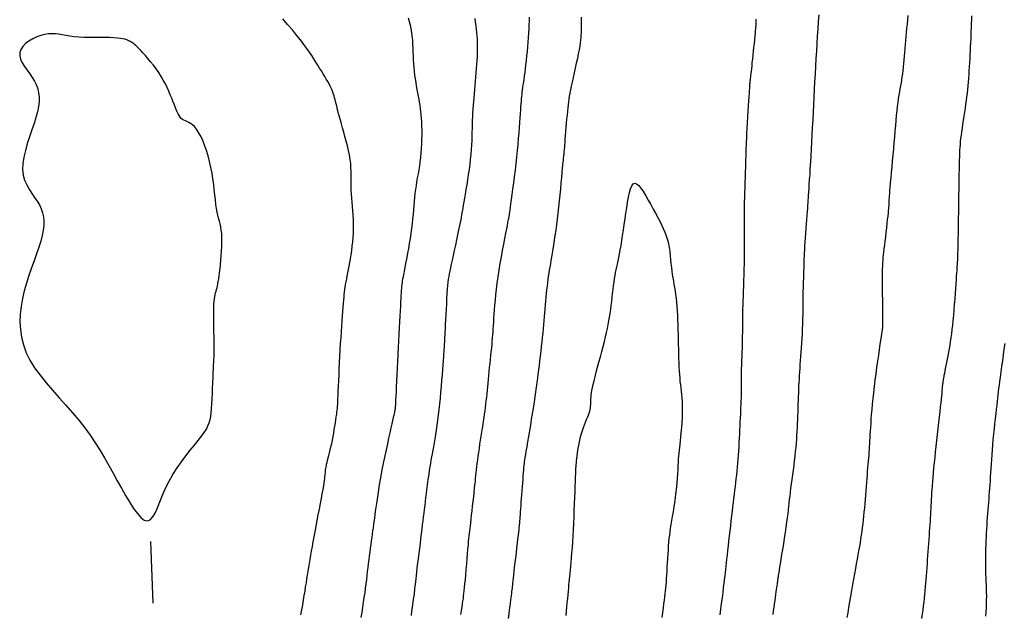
# Model space of a CAD drawing. Header units: millimetres. Extents: x 32690613 to 32693367, y 5343692 to 5344708.
# Tile 565 of 656: x 32692755 to 32692770, y 5344324 to 5344334. Entities that reach past the tile are written whole.
import ezdxf

# ---------------------------------------------------------------- set-up
doc = ezdxf.new("R2010")
doc.units = ezdxf.units.MM
doc.header["$LTSCALE"] = 20
for name, color, linetype in [('02-DGM_HL_492.00', 82, 'Continuous'), ('02-DGM_HL_492.50', 92, 'Continuous'), ('02-DGM_HL_493.00', 102, 'Continuous'), ('02-DGM_HL_493.50', 112, 'Continuous'), ('02-DGM_HL_494.00', 122, 'Continuous'), ('02-DGM_HL_494.50', 132, 'Continuous'), ('02-DGM_HL_495.00', 142, 'Continuous')]:
    doc.layers.add(name, color=color, linetype=linetype)

msp = doc.modelspace()

# ---------------------------------------------------------------- linework, layer by layer
at = {"layer": '02-DGM_HL_492.00', "elevation": 492, "flags": 128}
msp.add_lwpolyline([(32692757.013, 5344332.198), (32692756.994, 5344332.246), (32692756.974, 5344332.298), (32692756.952, 5344332.352), (32692756.928, 5344332.409), (32692756.901, 5344332.467), (32692756.872, 5344332.527), (32692756.839, 5344332.588), (32692756.803, 5344332.649), (32692756.764, 5344332.71), (32692756.722, 5344332.77), (32692756.678, 5344332.828), (32692756.634, 5344332.884), (32692756.591, 5344332.936), (32692756.549, 5344332.984), (32692756.51, 5344333.028), (32692756.475, 5344333.066), (32692756.445, 5344333.098), (32692756.419, 5344333.124), (32692756.396, 5344333.145), (32692756.376, 5344333.163), (32692756.358, 5344333.177), (32692756.342, 5344333.189), (32692756.325, 5344333.199), (32692756.309, 5344333.209), (32692756.291, 5344333.219), (32692756.271, 5344333.229), (32692756.247, 5344333.238), (32692756.22, 5344333.247), (32692756.186, 5344333.255), (32692756.146, 5344333.262), (32692756.097, 5344333.267), (32692756.039, 5344333.271), (32692755.972, 5344333.274), (32692755.896, 5344333.275), (32692755.815, 5344333.275), (32692755.73, 5344333.276), (32692755.644, 5344333.277), (32692755.558, 5344333.279), (32692755.476, 5344333.283), (32692755.399, 5344333.289), (32692755.33, 5344333.298), (32692755.266, 5344333.308), (32692755.207, 5344333.319), (32692755.151, 5344333.328), (32692755.096, 5344333.335), (32692755.042, 5344333.338), (32692754.985, 5344333.335), (32692754.925, 5344333.326), (32692754.861, 5344333.309), (32692754.795, 5344333.285), (32692754.73, 5344333.255), (32692754.669, 5344333.219), (32692754.614, 5344333.178), (32692754.569, 5344333.132), (32692754.537, 5344333.084), (32692754.52, 5344333.032), (32692754.52, 5344332.979), (32692754.535, 5344332.924), (32692754.562, 5344332.867), (32692754.598, 5344332.809), (32692754.639, 5344332.75), (32692754.682, 5344332.691), (32692754.723, 5344332.63), (32692754.76, 5344332.569), (32692754.79, 5344332.508), (32692754.812, 5344332.445), (32692754.826, 5344332.38), (32692754.833, 5344332.311), (32692754.832, 5344332.239), (32692754.823, 5344332.161), (32692754.807, 5344332.077), (32692754.783, 5344331.986), (32692754.752, 5344331.888), (32692754.717, 5344331.783), (32692754.679, 5344331.674), (32692754.643, 5344331.564), (32692754.611, 5344331.453), (32692754.585, 5344331.345), (32692754.569, 5344331.241), (32692754.566, 5344331.144), (32692754.577, 5344331.054), (32692754.6, 5344330.972), (32692754.633, 5344330.896), (32692754.672, 5344330.825), (32692754.715, 5344330.758), (32692754.759, 5344330.694), (32692754.801, 5344330.632), (32692754.838, 5344330.571), (32692754.868, 5344330.509), (32692754.89, 5344330.446), (32692754.904, 5344330.381), (32692754.911, 5344330.313), (32692754.91, 5344330.24), (32692754.901, 5344330.163), (32692754.885, 5344330.079), (32692754.861, 5344329.988), (32692754.83, 5344329.889), (32692754.793, 5344329.783), (32692754.753, 5344329.671), (32692754.711, 5344329.554), (32692754.669, 5344329.434), (32692754.63, 5344329.31), (32692754.594, 5344329.185), (32692754.564, 5344329.059), (32692754.542, 5344328.933), (32692754.528, 5344328.807), (32692754.524, 5344328.682), (32692754.531, 5344328.557), (32692754.55, 5344328.433), (32692754.581, 5344328.309), (32692754.626, 5344328.185), (32692754.686, 5344328.063), (32692754.761, 5344327.941), (32692754.848, 5344327.819), (32692754.945, 5344327.698), (32692755.049, 5344327.577), (32692755.157, 5344327.456), (32692755.266, 5344327.335), (32692755.373, 5344327.214), (32692755.475, 5344327.093), (32692755.569, 5344326.971), (32692755.657, 5344326.85), (32692755.74, 5344326.728), (32692755.817, 5344326.606), (32692755.89, 5344326.484), (32692755.961, 5344326.361), (32692756.029, 5344326.239), (32692756.096, 5344326.116), (32692756.164, 5344325.994), (32692756.23, 5344325.877), (32692756.296, 5344325.766), (32692756.359, 5344325.668), (32692756.42, 5344325.585), (32692756.477, 5344325.521), (32692756.531, 5344325.481), (32692756.581, 5344325.468), (32692756.625, 5344325.485), (32692756.666, 5344325.528), (32692756.705, 5344325.594), (32692756.744, 5344325.678), (32692756.785, 5344325.775), (32692756.828, 5344325.882), (32692756.876, 5344325.994), (32692756.931, 5344326.107), (32692756.993, 5344326.217), (32692757.06, 5344326.323), (32692757.131, 5344326.424), (32692757.203, 5344326.519), (32692757.274, 5344326.609), (32692757.341, 5344326.692), (32692757.402, 5344326.768), (32692757.456, 5344326.837), (32692757.499, 5344326.897), (32692757.534, 5344326.952), (32692757.56, 5344327.003), (32692757.58, 5344327.053), (32692757.594, 5344327.103), (32692757.605, 5344327.156), (32692757.612, 5344327.215), (32692757.617, 5344327.281), (32692757.622, 5344327.356), (32692757.627, 5344327.438), (32692757.631, 5344327.524), (32692757.634, 5344327.612), (32692757.638, 5344327.7), (32692757.641, 5344327.783), (32692757.644, 5344327.86), (32692757.647, 5344327.928), (32692757.65, 5344327.986), (32692757.653, 5344328.034), (32692757.656, 5344328.076), (32692757.658, 5344328.116), (32692757.66, 5344328.155), (32692757.661, 5344328.196), (32692757.662, 5344328.244), (32692757.661, 5344328.299), (32692757.661, 5344328.365), (32692757.659, 5344328.44), (32692757.657, 5344328.52), (32692757.655, 5344328.603), (32692757.654, 5344328.686), (32692757.653, 5344328.767), (32692757.653, 5344328.842), (32692757.654, 5344328.91), (32692757.656, 5344328.968), (32692757.66, 5344329.016), (32692757.665, 5344329.057), (32692757.671, 5344329.091), (32692757.677, 5344329.122), (32692757.684, 5344329.15), (32692757.691, 5344329.176), (32692757.699, 5344329.203), (32692757.706, 5344329.232), (32692757.713, 5344329.264), (32692757.72, 5344329.298), (32692757.726, 5344329.337), (32692757.733, 5344329.38), (32692757.74, 5344329.428), (32692757.747, 5344329.481), (32692757.754, 5344329.541), (32692757.761, 5344329.607), (32692757.768, 5344329.678), (32692757.774, 5344329.752), (32692757.779, 5344329.827), (32692757.783, 5344329.902), (32692757.785, 5344329.975), (32692757.784, 5344330.044), (32692757.781, 5344330.108), (32692757.775, 5344330.165), (32692757.767, 5344330.216), (32692757.756, 5344330.264), (32692757.745, 5344330.31), (32692757.732, 5344330.356), (32692757.72, 5344330.404), (32692757.708, 5344330.457), (32692757.697, 5344330.515), (32692757.687, 5344330.581), (32692757.679, 5344330.654), (32692757.67, 5344330.733), (32692757.662, 5344330.816), (32692757.652, 5344330.904), (32692757.64, 5344330.994), (32692757.626, 5344331.086), (32692757.608, 5344331.179), (32692757.587, 5344331.272), (32692757.563, 5344331.363), (32692757.535, 5344331.451), (32692757.506, 5344331.535), (32692757.475, 5344331.613), (32692757.442, 5344331.683), (32692757.409, 5344331.744), (32692757.376, 5344331.796), (32692757.343, 5344331.836), (32692757.311, 5344331.866), (32692757.28, 5344331.889), (32692757.25, 5344331.905), (32692757.221, 5344331.918), (32692757.195, 5344331.929), (32692757.17, 5344331.94), (32692757.147, 5344331.953), (32692757.127, 5344331.97), (32692757.109, 5344331.991), (32692757.092, 5344332.016), (32692757.076, 5344332.044), (32692757.061, 5344332.077), (32692757.045, 5344332.114), (32692757.029, 5344332.154)], close=True, dxfattribs=at)
msp.add_lwpolyline([(32692756.674, 5344324.137), (32692756.635, 5344325.137)], dxfattribs=at)
at = {"layer": '02-DGM_HL_492.50', "elevation": 492.5, "flags": 128}
for points in [[(32692759.059, 5344323.951), (32692759.074, 5344324.032), (32692759.089, 5344324.112), (32692759.102, 5344324.189), (32692759.115, 5344324.263), (32692759.127, 5344324.333), (32692759.137, 5344324.4), (32692759.148, 5344324.465), (32692759.158, 5344324.529), (32692759.168, 5344324.591), (32692759.177, 5344324.654), (32692759.187, 5344324.716), (32692759.198, 5344324.78), (32692759.208, 5344324.845), (32692759.22, 5344324.912), (32692759.232, 5344324.981), (32692759.245, 5344325.053), (32692759.258, 5344325.129), (32692759.273, 5344325.209), (32692759.289, 5344325.293), (32692759.305, 5344325.381), (32692759.323, 5344325.473), (32692759.341, 5344325.566), (32692759.358, 5344325.657), (32692759.375, 5344325.746), (32692759.391, 5344325.83), (32692759.405, 5344325.907), (32692759.418, 5344325.975), (32692759.428, 5344326.033), (32692759.436, 5344326.081), (32692759.442, 5344326.121), (32692759.446, 5344326.154), (32692759.449, 5344326.181), (32692759.452, 5344326.204), (32692759.454, 5344326.224), (32692759.455, 5344326.242), (32692759.457, 5344326.259), (32692759.458, 5344326.276), (32692759.46, 5344326.294), (32692759.463, 5344326.314), (32692759.467, 5344326.334), (32692759.471, 5344326.358), (32692759.476, 5344326.384), (32692759.483, 5344326.413), (32692759.491, 5344326.447), (32692759.501, 5344326.484), (32692759.511, 5344326.525), (32692759.522, 5344326.569), (32692759.534, 5344326.616), (32692759.546, 5344326.666), (32692759.557, 5344326.718), (32692759.569, 5344326.773), (32692759.58, 5344326.829), (32692759.591, 5344326.886), (32692759.6, 5344326.943), (32692759.61, 5344326.998), (32692759.618, 5344327.052), (32692759.626, 5344327.102), (32692759.632, 5344327.149), (32692759.638, 5344327.19), (32692759.643, 5344327.225), (32692759.646, 5344327.257), (32692759.65, 5344327.287), (32692759.652, 5344327.317), (32692759.654, 5344327.351), (32692759.657, 5344327.39), (32692759.659, 5344327.437), (32692759.661, 5344327.494), (32692759.664, 5344327.563), (32692759.668, 5344327.642), (32692759.671, 5344327.729), (32692759.676, 5344327.824), (32692759.68, 5344327.923), (32692759.685, 5344328.025), (32692759.69, 5344328.129), (32692759.696, 5344328.232), (32692759.702, 5344328.333), (32692759.708, 5344328.431), (32692759.714, 5344328.525), (32692759.721, 5344328.615), (32692759.727, 5344328.7), (32692759.733, 5344328.779), (32692759.739, 5344328.852), (32692759.744, 5344328.919), (32692759.748, 5344328.978), (32692759.753, 5344329.031), (32692759.757, 5344329.079), (32692759.761, 5344329.123), (32692759.766, 5344329.165), (32692759.771, 5344329.205), (32692759.776, 5344329.245), (32692759.783, 5344329.286), (32692759.791, 5344329.33), (32692759.8, 5344329.375), (32692759.809, 5344329.423), (32692759.819, 5344329.474), (32692759.83, 5344329.527), (32692759.841, 5344329.583), (32692759.851, 5344329.642), (32692759.862, 5344329.703), (32692759.872, 5344329.767), (32692759.882, 5344329.834), (32692759.89, 5344329.903), (32692759.898, 5344329.974), (32692759.904, 5344330.045), (32692759.908, 5344330.118), (32692759.911, 5344330.191), (32692759.911, 5344330.263), (32692759.909, 5344330.335), (32692759.905, 5344330.407), (32692759.9, 5344330.477), (32692759.894, 5344330.547), (32692759.888, 5344330.615), (32692759.882, 5344330.682), (32692759.877, 5344330.747), (32692759.873, 5344330.81), (32692759.872, 5344330.872), (32692759.872, 5344330.932), (32692759.872, 5344330.992), (32692759.872, 5344331.052), (32692759.871, 5344331.113), (32692759.869, 5344331.175), (32692759.864, 5344331.24), (32692759.856, 5344331.308), (32692759.844, 5344331.379), (32692759.829, 5344331.452), (32692759.812, 5344331.527), (32692759.793, 5344331.602), (32692759.772, 5344331.677), (32692759.752, 5344331.749), (32692759.732, 5344331.817), (32692759.714, 5344331.882), (32692759.697, 5344331.941), (32692759.683, 5344331.995), (32692759.669, 5344332.045), (32692759.658, 5344332.09), (32692759.647, 5344332.132), (32692759.638, 5344332.171), (32692759.629, 5344332.207), (32692759.621, 5344332.24), (32692759.613, 5344332.272), (32692759.604, 5344332.303), (32692759.596, 5344332.333), (32692759.586, 5344332.363), (32692759.576, 5344332.394), (32692759.564, 5344332.425), (32692759.55, 5344332.457), (32692759.534, 5344332.491), (32692759.515, 5344332.527), (32692759.494, 5344332.565), (32692759.47, 5344332.606), (32692759.445, 5344332.648), (32692759.419, 5344332.691), (32692759.391, 5344332.736), (32692759.362, 5344332.783), (32692759.332, 5344332.83), (32692759.301, 5344332.879), (32692759.269, 5344332.93), (32692759.235, 5344332.983), (32692759.197, 5344333.04), (32692759.155, 5344333.1), (32692759.107, 5344333.166), (32692759.053, 5344333.237), (32692758.991, 5344333.314), (32692758.922, 5344333.398), (32692758.846, 5344333.487), (32692758.767, 5344333.577)], [(32692770.424, 5344328.332), (32692770.411, 5344328.244), (32692770.399, 5344328.15), (32692770.386, 5344328.055), (32692770.373, 5344327.962), (32692770.361, 5344327.873), (32692770.35, 5344327.792), (32692770.341, 5344327.721), (32692770.333, 5344327.659), (32692770.326, 5344327.604), (32692770.32, 5344327.552), (32692770.314, 5344327.502), (32692770.309, 5344327.451), (32692770.303, 5344327.398), (32692770.296, 5344327.338), (32692770.288, 5344327.272), (32692770.28, 5344327.199), (32692770.271, 5344327.12), (32692770.262, 5344327.038), (32692770.253, 5344326.953), (32692770.244, 5344326.867), (32692770.235, 5344326.781), (32692770.227, 5344326.697), (32692770.221, 5344326.615), (32692770.214, 5344326.535), (32692770.209, 5344326.458), (32692770.204, 5344326.384), (32692770.2, 5344326.312), (32692770.196, 5344326.243), (32692770.192, 5344326.177), (32692770.188, 5344326.113), (32692770.183, 5344326.051), (32692770.179, 5344325.992), (32692770.175, 5344325.933), (32692770.17, 5344325.876), (32692770.166, 5344325.82), (32692770.161, 5344325.763), (32692770.157, 5344325.705), (32692770.152, 5344325.646), (32692770.147, 5344325.586), (32692770.143, 5344325.524), (32692770.138, 5344325.461), (32692770.134, 5344325.397), (32692770.13, 5344325.333), (32692770.126, 5344325.269), (32692770.123, 5344325.206), (32692770.12, 5344325.143), (32692770.117, 5344325.08), (32692770.115, 5344325.019), (32692770.113, 5344324.959), (32692770.112, 5344324.899), (32692770.112, 5344324.839), (32692770.112, 5344324.781), (32692770.112, 5344324.722), (32692770.114, 5344324.664), (32692770.116, 5344324.606), (32692770.118, 5344324.548), (32692770.121, 5344324.49), (32692770.123, 5344324.431), (32692770.125, 5344324.372), (32692770.127, 5344324.312), (32692770.128, 5344324.251), (32692770.127, 5344324.189), (32692770.125, 5344324.126), (32692770.123, 5344324.061), (32692770.119, 5344323.995), (32692770.114, 5344323.927)]]:
    msp.add_lwpolyline(points, dxfattribs=at)
at = {"layer": '02-DGM_HL_493.00', "elevation": 493, "flags": 128}
for points in [[(32692760.792, 5344333.592), (32692760.809, 5344333.534), (32692760.824, 5344333.475), (32692760.836, 5344333.416), (32692760.846, 5344333.356), (32692760.854, 5344333.296), (32692760.86, 5344333.234), (32692760.864, 5344333.171), (32692760.867, 5344333.108), (32692760.87, 5344333.044), (32692760.872, 5344332.981), (32692760.875, 5344332.917), (32692760.879, 5344332.853), (32692760.883, 5344332.791), (32692760.889, 5344332.729), (32692760.896, 5344332.668), (32692760.905, 5344332.608), (32692760.914, 5344332.55), (32692760.923, 5344332.493), (32692760.933, 5344332.437), (32692760.943, 5344332.383), (32692760.953, 5344332.331), (32692760.962, 5344332.28), (32692760.971, 5344332.231), (32692760.979, 5344332.182), (32692760.987, 5344332.132), (32692760.993, 5344332.081), (32692760.999, 5344332.027), (32692761.004, 5344331.971), (32692761.007, 5344331.91), (32692761.01, 5344331.846), (32692761.011, 5344331.778), (32692761.011, 5344331.706), (32692761.01, 5344331.633), (32692761.008, 5344331.559), (32692761.004, 5344331.485), (32692760.998, 5344331.411), (32692760.991, 5344331.34), (32692760.983, 5344331.27), (32692760.973, 5344331.203), (32692760.962, 5344331.137), (32692760.951, 5344331.073), (32692760.94, 5344331.01), (32692760.929, 5344330.947), (32692760.919, 5344330.885), (32692760.91, 5344330.822), (32692760.902, 5344330.759), (32692760.896, 5344330.695), (32692760.89, 5344330.629), (32692760.884, 5344330.562), (32692760.878, 5344330.494), (32692760.872, 5344330.422), (32692760.864, 5344330.349), (32692760.856, 5344330.272), (32692760.846, 5344330.193), (32692760.834, 5344330.112), (32692760.822, 5344330.03), (32692760.809, 5344329.948), (32692760.795, 5344329.869), (32692760.782, 5344329.792), (32692760.769, 5344329.721), (32692760.756, 5344329.654), (32692760.745, 5344329.595), (32692760.735, 5344329.541), (32692760.726, 5344329.493), (32692760.717, 5344329.45), (32692760.71, 5344329.411), (32692760.703, 5344329.376), (32692760.698, 5344329.343), (32692760.693, 5344329.313), (32692760.689, 5344329.284), (32692760.686, 5344329.255), (32692760.683, 5344329.224), (32692760.68, 5344329.191), (32692760.678, 5344329.153), (32692760.675, 5344329.11), (32692760.673, 5344329.061), (32692760.67, 5344329.003), (32692760.666, 5344328.935), (32692760.663, 5344328.859), (32692760.658, 5344328.775), (32692760.654, 5344328.684), (32692760.649, 5344328.587), (32692760.644, 5344328.485), (32692760.638, 5344328.378), (32692760.633, 5344328.269), (32692760.627, 5344328.156), (32692760.622, 5344328.044), (32692760.616, 5344327.933), (32692760.611, 5344327.826), (32692760.606, 5344327.726), (32692760.601, 5344327.633), (32692760.597, 5344327.551), (32692760.593, 5344327.481), (32692760.59, 5344327.426), (32692760.588, 5344327.383), (32692760.586, 5344327.351), (32692760.585, 5344327.329), (32692760.584, 5344327.313), (32692760.584, 5344327.304), (32692760.583, 5344327.298), (32692760.583, 5344327.294), (32692760.582, 5344327.29), (32692760.582, 5344327.287), (32692760.581, 5344327.283), (32692760.581, 5344327.279), (32692760.58, 5344327.274), (32692760.579, 5344327.269), (32692760.578, 5344327.262), (32692760.577, 5344327.255), (32692760.575, 5344327.246), (32692760.573, 5344327.235), (32692760.569, 5344327.22), (32692760.565, 5344327.199), (32692760.559, 5344327.172), (32692760.551, 5344327.137), (32692760.541, 5344327.092), (32692760.528, 5344327.036), (32692760.513, 5344326.969), (32692760.496, 5344326.891), (32692760.476, 5344326.805), (32692760.456, 5344326.713), (32692760.435, 5344326.617), (32692760.414, 5344326.518), (32692760.393, 5344326.419), (32692760.374, 5344326.322), (32692760.356, 5344326.228), (32692760.34, 5344326.138), (32692760.325, 5344326.052), (32692760.312, 5344325.97), (32692760.3, 5344325.892), (32692760.289, 5344325.818), (32692760.279, 5344325.749), (32692760.269, 5344325.684), (32692760.261, 5344325.623), (32692760.253, 5344325.566), (32692760.246, 5344325.512), (32692760.239, 5344325.459), (32692760.232, 5344325.408), (32692760.225, 5344325.357), (32692760.219, 5344325.306), (32692760.212, 5344325.254), (32692760.204, 5344325.199), (32692760.196, 5344325.143), (32692760.188, 5344325.085), (32692760.18, 5344325.025), (32692760.172, 5344324.965), (32692760.164, 5344324.903), (32692760.156, 5344324.841), (32692760.148, 5344324.778), (32692760.14, 5344324.715), (32692760.132, 5344324.651), (32692760.125, 5344324.587), (32692760.117, 5344324.521), (32692760.108, 5344324.452), (32692760.099, 5344324.382), (32692760.09, 5344324.309), (32692760.079, 5344324.232), (32692760.067, 5344324.153), (32692760.055, 5344324.071), (32692760.042, 5344323.988), (32692760.029, 5344323.906)], [(32692769.088, 5344323.891), (32692769.097, 5344323.96), (32692769.106, 5344324.028), (32692769.115, 5344324.093), (32692769.123, 5344324.157), (32692769.13, 5344324.219), (32692769.136, 5344324.28), (32692769.142, 5344324.34), (32692769.147, 5344324.4), (32692769.152, 5344324.46), (32692769.157, 5344324.52), (32692769.162, 5344324.582), (32692769.166, 5344324.644), (32692769.171, 5344324.709), (32692769.175, 5344324.774), (32692769.18, 5344324.841), (32692769.185, 5344324.907), (32692769.19, 5344324.974), (32692769.194, 5344325.04), (32692769.199, 5344325.105), (32692769.204, 5344325.169), (32692769.208, 5344325.231), (32692769.212, 5344325.291), (32692769.216, 5344325.349), (32692769.22, 5344325.405), (32692769.224, 5344325.46), (32692769.227, 5344325.514), (32692769.231, 5344325.566), (32692769.234, 5344325.616), (32692769.236, 5344325.666), (32692769.239, 5344325.715), (32692769.241, 5344325.764), (32692769.244, 5344325.815), (32692769.246, 5344325.866), (32692769.25, 5344325.92), (32692769.253, 5344325.977), (32692769.258, 5344326.038), (32692769.263, 5344326.103), (32692769.269, 5344326.172), (32692769.275, 5344326.245), (32692769.282, 5344326.323), (32692769.29, 5344326.404), (32692769.299, 5344326.489), (32692769.308, 5344326.578), (32692769.318, 5344326.67), (32692769.329, 5344326.766), (32692769.34, 5344326.863), (32692769.351, 5344326.96), (32692769.361, 5344327.055), (32692769.372, 5344327.146), (32692769.381, 5344327.231), (32692769.39, 5344327.309), (32692769.397, 5344327.377), (32692769.403, 5344327.434), (32692769.408, 5344327.482), (32692769.412, 5344327.52), (32692769.415, 5344327.552), (32692769.417, 5344327.578), (32692769.418, 5344327.599), (32692769.419, 5344327.617), (32692769.421, 5344327.633), (32692769.422, 5344327.649), (32692769.423, 5344327.664), (32692769.425, 5344327.681), (32692769.428, 5344327.7), (32692769.431, 5344327.72), (32692769.435, 5344327.744), (32692769.439, 5344327.772), (32692769.445, 5344327.804), (32692769.453, 5344327.841), (32692769.461, 5344327.882), (32692769.47, 5344327.927), (32692769.48, 5344327.976), (32692769.49, 5344328.027), (32692769.501, 5344328.08), (32692769.511, 5344328.135), (32692769.522, 5344328.191), (32692769.532, 5344328.247), (32692769.542, 5344328.304), (32692769.551, 5344328.363), (32692769.56, 5344328.425), (32692769.569, 5344328.489), (32692769.577, 5344328.557), (32692769.585, 5344328.629), (32692769.593, 5344328.707), (32692769.601, 5344328.79), (32692769.608, 5344328.877), (32692769.615, 5344328.965), (32692769.622, 5344329.053), (32692769.628, 5344329.14), (32692769.634, 5344329.221), (32692769.639, 5344329.297), (32692769.644, 5344329.365), (32692769.648, 5344329.422), (32692769.651, 5344329.471), (32692769.654, 5344329.513), (32692769.657, 5344329.548), (32692769.659, 5344329.579), (32692769.661, 5344329.606), (32692769.663, 5344329.631), (32692769.664, 5344329.655), (32692769.665, 5344329.68), (32692769.667, 5344329.706), (32692769.668, 5344329.735), (32692769.669, 5344329.768), (32692769.67, 5344329.805), (32692769.671, 5344329.848), (32692769.672, 5344329.899), (32692769.673, 5344329.957), (32692769.674, 5344330.024), (32692769.676, 5344330.099), (32692769.677, 5344330.18), (32692769.678, 5344330.266), (32692769.68, 5344330.356), (32692769.681, 5344330.449), (32692769.683, 5344330.543), (32692769.684, 5344330.637), (32692769.686, 5344330.729), (32692769.687, 5344330.82), (32692769.688, 5344330.909), (32692769.69, 5344330.994), (32692769.691, 5344331.075), (32692769.693, 5344331.152), (32692769.695, 5344331.223), (32692769.696, 5344331.289), (32692769.698, 5344331.349), (32692769.7, 5344331.403), (32692769.702, 5344331.454), (32692769.705, 5344331.502), (32692769.709, 5344331.549), (32692769.713, 5344331.597), (32692769.718, 5344331.646), (32692769.725, 5344331.698), (32692769.732, 5344331.753), (32692769.741, 5344331.813), (32692769.75, 5344331.875), (32692769.759, 5344331.938), (32692769.769, 5344332.003), (32692769.779, 5344332.069), (32692769.789, 5344332.134), (32692769.798, 5344332.198), (32692769.806, 5344332.26), (32692769.814, 5344332.32), (32692769.821, 5344332.379), (32692769.827, 5344332.438), (32692769.833, 5344332.497), (32692769.839, 5344332.556), (32692769.844, 5344332.616), (32692769.849, 5344332.677), (32692769.853, 5344332.739), (32692769.857, 5344332.803), (32692769.861, 5344332.868), (32692769.865, 5344332.934), (32692769.868, 5344332.999), (32692769.871, 5344333.065), (32692769.874, 5344333.129), (32692769.877, 5344333.192), (32692769.88, 5344333.254), (32692769.882, 5344333.315), (32692769.884, 5344333.376), (32692769.887, 5344333.436), (32692769.889, 5344333.498), (32692769.891, 5344333.56), (32692769.893, 5344333.624)]]:
    msp.add_lwpolyline(points, dxfattribs=at)
at = {"layer": '02-DGM_HL_493.50', "elevation": 493.5, "flags": 128}
for points in [[(32692760.845, 5344323.94), (32692760.854, 5344324.008), (32692760.862, 5344324.066), (32692760.869, 5344324.116), (32692760.875, 5344324.158), (32692760.88, 5344324.196), (32692760.885, 5344324.228), (32692760.889, 5344324.258), (32692760.892, 5344324.286), (32692760.896, 5344324.314), (32692760.899, 5344324.343), (32692760.902, 5344324.374), (32692760.906, 5344324.407), (32692760.91, 5344324.444), (32692760.914, 5344324.485), (32692760.919, 5344324.532), (32692760.925, 5344324.584), (32692760.932, 5344324.643), (32692760.94, 5344324.71), (32692760.949, 5344324.782), (32692760.959, 5344324.859), (32692760.969, 5344324.939), (32692760.979, 5344325.021), (32692760.989, 5344325.103), (32692760.999, 5344325.183), (32692761.009, 5344325.26), (32692761.018, 5344325.333), (32692761.026, 5344325.402), (32692761.034, 5344325.468), (32692761.042, 5344325.532), (32692761.049, 5344325.595), (32692761.057, 5344325.656), (32692761.064, 5344325.718), (32692761.071, 5344325.78), (32692761.079, 5344325.843), (32692761.087, 5344325.908), (32692761.095, 5344325.973), (32692761.104, 5344326.037), (32692761.112, 5344326.101), (32692761.121, 5344326.164), (32692761.13, 5344326.225), (32692761.139, 5344326.283), (32692761.148, 5344326.339), (32692761.157, 5344326.394), (32692761.166, 5344326.447), (32692761.176, 5344326.5), (32692761.185, 5344326.553), (32692761.195, 5344326.609), (32692761.205, 5344326.666), (32692761.216, 5344326.727), (32692761.227, 5344326.792), (32692761.237, 5344326.861), (32692761.248, 5344326.935), (32692761.26, 5344327.012), (32692761.271, 5344327.093), (32692761.281, 5344327.177), (32692761.292, 5344327.265), (32692761.302, 5344327.357), (32692761.312, 5344327.452), (32692761.321, 5344327.548), (32692761.33, 5344327.644), (32692761.338, 5344327.738), (32692761.345, 5344327.829), (32692761.352, 5344327.913), (32692761.358, 5344327.99), (32692761.363, 5344328.058), (32692761.367, 5344328.116), (32692761.37, 5344328.163), (32692761.373, 5344328.203), (32692761.375, 5344328.235), (32692761.377, 5344328.262), (32692761.378, 5344328.284), (32692761.379, 5344328.303), (32692761.38, 5344328.32), (32692761.381, 5344328.337), (32692761.382, 5344328.355), (32692761.383, 5344328.376), (32692761.384, 5344328.401), (32692761.385, 5344328.432), (32692761.387, 5344328.47), (32692761.39, 5344328.517), (32692761.393, 5344328.574), (32692761.396, 5344328.642), (32692761.4, 5344328.719), (32692761.404, 5344328.802), (32692761.409, 5344328.889), (32692761.414, 5344328.975), (32692761.419, 5344329.06), (32692761.424, 5344329.139), (32692761.429, 5344329.21), (32692761.435, 5344329.271), (32692761.44, 5344329.324), (32692761.446, 5344329.371), (32692761.452, 5344329.415), (32692761.46, 5344329.459), (32692761.469, 5344329.505), (32692761.48, 5344329.556), (32692761.492, 5344329.614), (32692761.507, 5344329.682), (32692761.524, 5344329.757), (32692761.542, 5344329.838), (32692761.56, 5344329.923), (32692761.578, 5344330.007), (32692761.596, 5344330.091), (32692761.612, 5344330.17), (32692761.627, 5344330.242), (32692761.64, 5344330.307), (32692761.651, 5344330.364), (32692761.661, 5344330.417), (32692761.67, 5344330.467), (32692761.678, 5344330.517), (32692761.686, 5344330.568), (32692761.696, 5344330.622), (32692761.706, 5344330.682), (32692761.717, 5344330.748), (32692761.729, 5344330.821), (32692761.743, 5344330.898), (32692761.756, 5344330.979), (32692761.769, 5344331.062), (32692761.781, 5344331.146), (32692761.792, 5344331.23), (32692761.801, 5344331.312), (32692761.809, 5344331.391), (32692761.815, 5344331.468), (32692761.819, 5344331.541), (32692761.823, 5344331.613), (32692761.825, 5344331.682), (32692761.827, 5344331.749), (32692761.829, 5344331.814), (32692761.831, 5344331.877), (32692761.833, 5344331.939), (32692761.836, 5344332), (32692761.839, 5344332.061), (32692761.843, 5344332.121), (32692761.847, 5344332.181), (32692761.852, 5344332.242), (32692761.857, 5344332.304), (32692761.862, 5344332.368), (32692761.868, 5344332.434), (32692761.874, 5344332.501), (32692761.88, 5344332.569), (32692761.886, 5344332.638), (32692761.892, 5344332.706), (32692761.898, 5344332.773), (32692761.903, 5344332.839), (32692761.907, 5344332.903), (32692761.91, 5344332.964), (32692761.912, 5344333.024), (32692761.913, 5344333.081), (32692761.913, 5344333.137), (32692761.912, 5344333.193), (32692761.91, 5344333.247), (32692761.906, 5344333.302), (32692761.901, 5344333.357), (32692761.895, 5344333.413), (32692761.888, 5344333.469), (32692761.88, 5344333.526), (32692761.872, 5344333.585)], [(32692768.86, 5344333.634), (32692768.854, 5344333.563), (32692768.847, 5344333.493), (32692768.841, 5344333.425), (32692768.834, 5344333.357), (32692768.828, 5344333.291), (32692768.821, 5344333.226), (32692768.815, 5344333.162), (32692768.809, 5344333.098), (32692768.804, 5344333.036), (32692768.799, 5344332.975), (32692768.794, 5344332.915), (32692768.789, 5344332.856), (32692768.783, 5344332.8), (32692768.778, 5344332.744), (32692768.772, 5344332.691), (32692768.765, 5344332.64), (32692768.758, 5344332.591), (32692768.75, 5344332.543), (32692768.741, 5344332.495), (32692768.732, 5344332.447), (32692768.723, 5344332.397), (32692768.714, 5344332.345), (32692768.705, 5344332.289), (32692768.697, 5344332.229), (32692768.689, 5344332.163), (32692768.681, 5344332.092), (32692768.674, 5344332.017), (32692768.667, 5344331.937), (32692768.659, 5344331.853), (32692768.652, 5344331.765), (32692768.644, 5344331.673), (32692768.636, 5344331.578), (32692768.627, 5344331.48), (32692768.618, 5344331.38), (32692768.609, 5344331.282), (32692768.6, 5344331.185), (32692768.592, 5344331.093), (32692768.584, 5344331.008), (32692768.577, 5344330.93), (32692768.57, 5344330.861), (32692768.566, 5344330.804), (32692768.562, 5344330.757), (32692768.559, 5344330.719), (32692768.557, 5344330.688), (32692768.555, 5344330.663), (32692768.554, 5344330.642), (32692768.553, 5344330.625), (32692768.553, 5344330.609), (32692768.552, 5344330.594), (32692768.552, 5344330.577), (32692768.551, 5344330.559), (32692768.549, 5344330.537), (32692768.547, 5344330.51), (32692768.544, 5344330.478), (32692768.54, 5344330.438), (32692768.535, 5344330.391), (32692768.529, 5344330.334), (32692768.522, 5344330.27), (32692768.514, 5344330.201), (32692768.506, 5344330.129), (32692768.497, 5344330.057), (32692768.489, 5344329.987), (32692768.481, 5344329.921), (32692768.474, 5344329.861), (32692768.468, 5344329.809), (32692768.463, 5344329.764), (32692768.458, 5344329.722), (32692768.455, 5344329.68), (32692768.452, 5344329.637), (32692768.45, 5344329.59), (32692768.448, 5344329.535), (32692768.447, 5344329.471), (32692768.447, 5344329.396), (32692768.447, 5344329.312), (32692768.447, 5344329.222), (32692768.448, 5344329.13), (32692768.449, 5344329.039), (32692768.449, 5344328.952), (32692768.45, 5344328.872), (32692768.451, 5344328.803), (32692768.451, 5344328.748), (32692768.452, 5344328.704), (32692768.452, 5344328.671), (32692768.452, 5344328.646), (32692768.452, 5344328.628), (32692768.451, 5344328.615), (32692768.451, 5344328.606), (32692768.45, 5344328.598), (32692768.45, 5344328.59), (32692768.449, 5344328.58), (32692768.447, 5344328.566), (32692768.444, 5344328.547), (32692768.44, 5344328.522), (32692768.435, 5344328.487), (32692768.429, 5344328.443), (32692768.42, 5344328.387), (32692768.41, 5344328.317), (32692768.397, 5344328.237), (32692768.384, 5344328.147), (32692768.37, 5344328.05), (32692768.355, 5344327.948), (32692768.341, 5344327.844), (32692768.327, 5344327.74), (32692768.314, 5344327.637), (32692768.303, 5344327.538), (32692768.293, 5344327.444), (32692768.284, 5344327.353), (32692768.277, 5344327.268), (32692768.27, 5344327.187), (32692768.264, 5344327.111), (32692768.26, 5344327.04), (32692768.255, 5344326.975), (32692768.252, 5344326.915), (32692768.249, 5344326.859), (32692768.246, 5344326.808), (32692768.243, 5344326.759), (32692768.24, 5344326.713), (32692768.238, 5344326.667), (32692768.235, 5344326.622), (32692768.232, 5344326.577), (32692768.228, 5344326.53), (32692768.224, 5344326.482), (32692768.22, 5344326.433), (32692768.216, 5344326.381), (32692768.211, 5344326.327), (32692768.206, 5344326.271), (32692768.201, 5344326.213), (32692768.196, 5344326.151), (32692768.191, 5344326.087), (32692768.186, 5344326.021), (32692768.181, 5344325.953), (32692768.175, 5344325.884), (32692768.17, 5344325.814), (32692768.164, 5344325.745), (32692768.158, 5344325.677), (32692768.152, 5344325.61), (32692768.145, 5344325.545), (32692768.139, 5344325.483), (32692768.131, 5344325.421), (32692768.124, 5344325.36), (32692768.116, 5344325.3), (32692768.107, 5344325.239), (32692768.098, 5344325.178), (32692768.088, 5344325.115), (32692768.077, 5344325.052), (32692768.066, 5344324.986), (32692768.054, 5344324.918), (32692768.041, 5344324.847), (32692768.028, 5344324.773), (32692768.013, 5344324.696), (32692767.999, 5344324.614), (32692767.983, 5344324.528), (32692767.968, 5344324.438), (32692767.951, 5344324.345), (32692767.935, 5344324.251), (32692767.92, 5344324.159), (32692767.904, 5344324.069), (32692767.89, 5344323.985), (32692767.877, 5344323.908)]]:
    msp.add_lwpolyline(points, dxfattribs=at)
at = {"layer": '02-DGM_HL_494.00', "elevation": 494, "flags": 128}
for points in [[(32692761.644, 5344323.954), (32692761.654, 5344324.019), (32692761.663, 5344324.077), (32692761.671, 5344324.127), (32692761.677, 5344324.172), (32692761.683, 5344324.213), (32692761.688, 5344324.253), (32692761.693, 5344324.295), (32692761.698, 5344324.34), (32692761.703, 5344324.391), (32692761.709, 5344324.45), (32692761.716, 5344324.52), (32692761.722, 5344324.598), (32692761.73, 5344324.681), (32692761.737, 5344324.766), (32692761.745, 5344324.852), (32692761.752, 5344324.934), (32692761.758, 5344325.011), (32692761.764, 5344325.079), (32692761.769, 5344325.136), (32692761.774, 5344325.185), (32692761.778, 5344325.227), (32692761.782, 5344325.266), (32692761.786, 5344325.304), (32692761.791, 5344325.343), (32692761.796, 5344325.387), (32692761.802, 5344325.437), (32692761.809, 5344325.495), (32692761.816, 5344325.561), (32692761.825, 5344325.632), (32692761.833, 5344325.706), (32692761.842, 5344325.781), (32692761.85, 5344325.855), (32692761.858, 5344325.926), (32692761.865, 5344325.992), (32692761.871, 5344326.052), (32692761.877, 5344326.106), (32692761.881, 5344326.155), (32692761.886, 5344326.202), (32692761.891, 5344326.248), (32692761.896, 5344326.295), (32692761.901, 5344326.343), (32692761.907, 5344326.395), (32692761.915, 5344326.451), (32692761.923, 5344326.511), (32692761.932, 5344326.574), (32692761.942, 5344326.639), (32692761.952, 5344326.705), (32692761.962, 5344326.772), (32692761.973, 5344326.837), (32692761.983, 5344326.902), (32692761.992, 5344326.963), (32692762.002, 5344327.023), (32692762.01, 5344327.08), (32692762.019, 5344327.137), (32692762.027, 5344327.192), (32692762.034, 5344327.246), (32692762.041, 5344327.3), (32692762.048, 5344327.354), (32692762.054, 5344327.409), (32692762.06, 5344327.464), (32692762.066, 5344327.52), (32692762.071, 5344327.577), (32692762.077, 5344327.634), (32692762.082, 5344327.693), (32692762.088, 5344327.754), (32692762.094, 5344327.816), (32692762.101, 5344327.879), (32692762.108, 5344327.944), (32692762.115, 5344328.009), (32692762.122, 5344328.074), (32692762.128, 5344328.137), (32692762.135, 5344328.2), (32692762.141, 5344328.26), (32692762.147, 5344328.317), (32692762.151, 5344328.37), (32692762.156, 5344328.422), (32692762.159, 5344328.472), (32692762.163, 5344328.522), (32692762.166, 5344328.572), (32692762.17, 5344328.625), (32692762.173, 5344328.681), (32692762.177, 5344328.741), (32692762.182, 5344328.807), (32692762.187, 5344328.878), (32692762.193, 5344328.954), (32692762.2, 5344329.035), (32692762.209, 5344329.121), (32692762.219, 5344329.212), (32692762.231, 5344329.309), (32692762.245, 5344329.41), (32692762.261, 5344329.516), (32692762.279, 5344329.624), (32692762.298, 5344329.732), (32692762.317, 5344329.838), (32692762.336, 5344329.939), (32692762.354, 5344330.031), (32692762.37, 5344330.114), (32692762.384, 5344330.184), (32692762.395, 5344330.24), (32692762.403, 5344330.283), (32692762.409, 5344330.315), (32692762.414, 5344330.337), (32692762.417, 5344330.353), (32692762.419, 5344330.363), (32692762.42, 5344330.371), (32692762.421, 5344330.377), (32692762.422, 5344330.384), (32692762.424, 5344330.394), (32692762.426, 5344330.408), (32692762.429, 5344330.427), (32692762.432, 5344330.454), (32692762.437, 5344330.488), (32692762.444, 5344330.533), (32692762.451, 5344330.59), (32692762.461, 5344330.659), (32692762.472, 5344330.739), (32692762.484, 5344330.829), (32692762.497, 5344330.926), (32692762.51, 5344331.028), (32692762.523, 5344331.133), (32692762.536, 5344331.239), (32692762.547, 5344331.345), (32692762.558, 5344331.449), (32692762.567, 5344331.55), (32692762.575, 5344331.646), (32692762.583, 5344331.738), (32692762.589, 5344331.825), (32692762.595, 5344331.905), (32692762.6, 5344331.979), (32692762.605, 5344332.046), (32692762.609, 5344332.105), (32692762.613, 5344332.157), (32692762.616, 5344332.203), (32692762.62, 5344332.245), (32692762.623, 5344332.284), (32692762.627, 5344332.321), (32692762.631, 5344332.356), (32692762.635, 5344332.392), (32692762.64, 5344332.43), (32692762.646, 5344332.469), (32692762.651, 5344332.511), (32692762.658, 5344332.556), (32692762.664, 5344332.604), (32692762.671, 5344332.656), (32692762.679, 5344332.711), (32692762.686, 5344332.772), (32692762.694, 5344332.837), (32692762.702, 5344332.906), (32692762.71, 5344332.978), (32692762.717, 5344333.052), (32692762.724, 5344333.127), (32692762.731, 5344333.202), (32692762.736, 5344333.275), (32692762.741, 5344333.346), (32692762.745, 5344333.414), (32692762.747, 5344333.48), (32692762.749, 5344333.543), (32692762.749, 5344333.604)], [(32692767.422, 5344333.642), (32692767.414, 5344333.53), (32692767.406, 5344333.416), (32692767.398, 5344333.299), (32692767.39, 5344333.179), (32692767.383, 5344333.058), (32692767.376, 5344332.935), (32692767.369, 5344332.811), (32692767.362, 5344332.686), (32692767.355, 5344332.561), (32692767.349, 5344332.436), (32692767.343, 5344332.311), (32692767.337, 5344332.186), (32692767.331, 5344332.063), (32692767.324, 5344331.941), (32692767.318, 5344331.821), (32692767.312, 5344331.703), (32692767.306, 5344331.587), (32692767.299, 5344331.474), (32692767.293, 5344331.365), (32692767.287, 5344331.26), (32692767.28, 5344331.161), (32692767.275, 5344331.068), (32692767.269, 5344330.982), (32692767.264, 5344330.905), (32692767.26, 5344330.838), (32692767.256, 5344330.78), (32692767.253, 5344330.73), (32692767.25, 5344330.685), (32692767.248, 5344330.644), (32692767.245, 5344330.603), (32692767.242, 5344330.561), (32692767.239, 5344330.515), (32692767.235, 5344330.463), (32692767.23, 5344330.403), (32692767.225, 5344330.336), (32692767.219, 5344330.264), (32692767.213, 5344330.19), (32692767.207, 5344330.115), (32692767.202, 5344330.041), (32692767.197, 5344329.97), (32692767.193, 5344329.904), (32692767.189, 5344329.845), (32692767.187, 5344329.792), (32692767.185, 5344329.743), (32692767.183, 5344329.699), (32692767.182, 5344329.658), (32692767.181, 5344329.619), (32692767.18, 5344329.582), (32692767.179, 5344329.545), (32692767.178, 5344329.507), (32692767.177, 5344329.468), (32692767.175, 5344329.427), (32692767.173, 5344329.383), (32692767.172, 5344329.337), (32692767.17, 5344329.286), (32692767.168, 5344329.231), (32692767.167, 5344329.171), (32692767.166, 5344329.106), (32692767.165, 5344329.036), (32692767.164, 5344328.962), (32692767.163, 5344328.885), (32692767.162, 5344328.807), (32692767.16, 5344328.726), (32692767.158, 5344328.646), (32692767.155, 5344328.566), (32692767.152, 5344328.488), (32692767.148, 5344328.411), (32692767.143, 5344328.337), (32692767.138, 5344328.264), (32692767.133, 5344328.193), (32692767.128, 5344328.124), (32692767.123, 5344328.058), (32692767.118, 5344327.994), (32692767.114, 5344327.932), (32692767.11, 5344327.873), (32692767.106, 5344327.815), (32692767.103, 5344327.758), (32692767.099, 5344327.702), (32692767.097, 5344327.645), (32692767.094, 5344327.589), (32692767.092, 5344327.531), (32692767.089, 5344327.473), (32692767.087, 5344327.413), (32692767.085, 5344327.352), (32692767.084, 5344327.29), (32692767.082, 5344327.228), (32692767.08, 5344327.165), (32692767.077, 5344327.102), (32692767.075, 5344327.039), (32692767.072, 5344326.977), (32692767.069, 5344326.914), (32692767.065, 5344326.851), (32692767.061, 5344326.787), (32692767.056, 5344326.722), (32692767.05, 5344326.655), (32692767.043, 5344326.586), (32692767.035, 5344326.514), (32692767.027, 5344326.44), (32692767.017, 5344326.365), (32692767.007, 5344326.288), (32692766.997, 5344326.212), (32692766.987, 5344326.137), (32692766.977, 5344326.064), (32692766.968, 5344325.994), (32692766.96, 5344325.929), (32692766.953, 5344325.869), (32692766.946, 5344325.812), (32692766.94, 5344325.756), (32692766.934, 5344325.701), (32692766.928, 5344325.644), (32692766.921, 5344325.584), (32692766.912, 5344325.518), (32692766.902, 5344325.446), (32692766.891, 5344325.365), (32692766.878, 5344325.278), (32692766.864, 5344325.188), (32692766.85, 5344325.097), (32692766.835, 5344325.008), (32692766.822, 5344324.923), (32692766.809, 5344324.845), (32692766.798, 5344324.776), (32692766.789, 5344324.719), (32692766.781, 5344324.672), (32692766.775, 5344324.635), (32692766.771, 5344324.606), (32692766.767, 5344324.583), (32692766.765, 5344324.565), (32692766.762, 5344324.55), (32692766.761, 5344324.537), (32692766.759, 5344324.525), (32692766.757, 5344324.513), (32692766.756, 5344324.5), (32692766.754, 5344324.485), (32692766.751, 5344324.468), (32692766.748, 5344324.447), (32692766.745, 5344324.423), (32692766.741, 5344324.394), (32692766.736, 5344324.36), (32692766.73, 5344324.321), (32692766.724, 5344324.278), (32692766.717, 5344324.231), (32692766.71, 5344324.18), (32692766.703, 5344324.127), (32692766.696, 5344324.072), (32692766.688, 5344324.015), (32692766.681, 5344323.956)]]:
    msp.add_lwpolyline(points, dxfattribs=at)
at = {"layer": '02-DGM_HL_494.50', "elevation": 494.5, "flags": 128}
for points in [[(32692763.584, 5344333.606), (32692763.585, 5344333.563), (32692763.585, 5344333.523), (32692763.585, 5344333.487), (32692763.585, 5344333.452), (32692763.584, 5344333.418), (32692763.584, 5344333.385), (32692763.583, 5344333.351), (32692763.582, 5344333.315), (32692763.579, 5344333.277), (32692763.576, 5344333.235), (32692763.57, 5344333.188), (32692763.562, 5344333.136), (32692763.552, 5344333.077), (32692763.539, 5344333.01), (32692763.524, 5344332.938), (32692763.507, 5344332.861), (32692763.49, 5344332.783), (32692763.472, 5344332.705), (32692763.455, 5344332.629), (32692763.439, 5344332.556), (32692763.425, 5344332.49), (32692763.412, 5344332.431), (32692763.402, 5344332.378), (32692763.393, 5344332.329), (32692763.386, 5344332.282), (32692763.379, 5344332.236), (32692763.374, 5344332.189), (32692763.368, 5344332.139), (32692763.363, 5344332.085), (32692763.357, 5344332.024), (32692763.351, 5344331.959), (32692763.345, 5344331.891), (32692763.339, 5344331.823), (32692763.334, 5344331.755), (32692763.329, 5344331.691), (32692763.324, 5344331.633), (32692763.32, 5344331.582), (32692763.316, 5344331.539), (32692763.314, 5344331.504), (32692763.311, 5344331.476), (32692763.31, 5344331.454), (32692763.308, 5344331.436), (32692763.307, 5344331.422), (32692763.306, 5344331.409), (32692763.304, 5344331.397), (32692763.303, 5344331.385), (32692763.301, 5344331.37), (32692763.299, 5344331.353), (32692763.297, 5344331.33), (32692763.294, 5344331.301), (32692763.29, 5344331.264), (32692763.286, 5344331.218), (32692763.28, 5344331.161), (32692763.274, 5344331.093), (32692763.267, 5344331.014), (32692763.259, 5344330.927), (32692763.25, 5344330.833), (32692763.241, 5344330.736), (32692763.231, 5344330.636), (32692763.22, 5344330.535), (32692763.209, 5344330.437), (32692763.198, 5344330.342), (32692763.186, 5344330.25), (32692763.175, 5344330.163), (32692763.163, 5344330.08), (32692763.152, 5344330.001), (32692763.14, 5344329.926), (32692763.129, 5344329.856), (32692763.118, 5344329.791), (32692763.107, 5344329.73), (32692763.097, 5344329.674), (32692763.088, 5344329.62), (32692763.078, 5344329.568), (32692763.07, 5344329.518), (32692763.061, 5344329.468), (32692763.054, 5344329.418), (32692763.046, 5344329.366), (32692763.04, 5344329.312), (32692763.034, 5344329.257), (32692763.028, 5344329.199), (32692763.022, 5344329.14), (32692763.017, 5344329.08), (32692763.012, 5344329.019), (32692763.006, 5344328.957), (32692763.001, 5344328.894), (32692762.996, 5344328.831), (32692762.99, 5344328.768), (32692762.984, 5344328.703), (32692762.978, 5344328.638), (32692762.972, 5344328.571), (32692762.965, 5344328.503), (32692762.958, 5344328.432), (32692762.95, 5344328.359), (32692762.941, 5344328.284), (32692762.932, 5344328.208), (32692762.923, 5344328.131), (32692762.914, 5344328.054), (32692762.905, 5344327.979), (32692762.896, 5344327.906), (32692762.887, 5344327.837), (32692762.879, 5344327.771), (32692762.871, 5344327.711), (32692762.863, 5344327.654), (32692762.856, 5344327.598), (32692762.848, 5344327.542), (32692762.84, 5344327.485), (32692762.83, 5344327.423), (32692762.82, 5344327.356), (32692762.808, 5344327.282), (32692762.795, 5344327.199), (32692762.78, 5344327.109), (32692762.765, 5344327.016), (32692762.749, 5344326.923), (32692762.734, 5344326.831), (32692762.719, 5344326.744), (32692762.706, 5344326.664), (32692762.694, 5344326.595), (32692762.685, 5344326.539), (32692762.677, 5344326.492), (32692762.672, 5344326.454), (32692762.667, 5344326.421), (32692762.663, 5344326.391), (32692762.66, 5344326.361), (32692762.657, 5344326.328), (32692762.653, 5344326.291), (32692762.65, 5344326.246), (32692762.646, 5344326.195), (32692762.641, 5344326.139), (32692762.636, 5344326.08), (32692762.631, 5344326.017), (32692762.626, 5344325.954), (32692762.622, 5344325.891), (32692762.617, 5344325.83), (32692762.613, 5344325.771), (32692762.609, 5344325.716), (32692762.605, 5344325.664), (32692762.602, 5344325.616), (32692762.599, 5344325.572), (32692762.596, 5344325.532), (32692762.594, 5344325.498), (32692762.591, 5344325.468), (32692762.59, 5344325.444), (32692762.588, 5344325.422), (32692762.586, 5344325.402), (32692762.584, 5344325.381), (32692762.581, 5344325.356), (32692762.578, 5344325.325), (32692762.573, 5344325.287), (32692762.567, 5344325.238), (32692762.56, 5344325.178), (32692762.552, 5344325.109), (32692762.543, 5344325.033), (32692762.534, 5344324.953), (32692762.524, 5344324.872), (32692762.515, 5344324.793), (32692762.506, 5344324.718), (32692762.499, 5344324.651), (32692762.492, 5344324.593), (32692762.487, 5344324.543), (32692762.482, 5344324.501), (32692762.479, 5344324.465), (32692762.475, 5344324.434), (32692762.472, 5344324.405), (32692762.469, 5344324.379), (32692762.466, 5344324.352), (32692762.463, 5344324.325), (32692762.459, 5344324.296), (32692762.455, 5344324.264), (32692762.45, 5344324.228), (32692762.445, 5344324.188), (32692762.439, 5344324.142), (32692762.432, 5344324.091), (32692762.425, 5344324.032), (32692762.417, 5344323.965), (32692762.408, 5344323.892)], [(32692765.831, 5344323.948), (32692765.842, 5344324.039), (32692765.854, 5344324.132), (32692765.865, 5344324.223), (32692765.876, 5344324.31), (32692765.886, 5344324.39), (32692765.895, 5344324.46), (32692765.902, 5344324.522), (32692765.909, 5344324.579), (32692765.915, 5344324.632), (32692765.921, 5344324.683), (32692765.927, 5344324.735), (32692765.933, 5344324.79), (32692765.939, 5344324.849), (32692765.947, 5344324.915), (32692765.955, 5344324.987), (32692765.963, 5344325.064), (32692765.972, 5344325.144), (32692765.981, 5344325.225), (32692765.99, 5344325.308), (32692766, 5344325.39), (32692766.009, 5344325.47), (32692766.018, 5344325.547), (32692766.027, 5344325.622), (32692766.036, 5344325.694), (32692766.044, 5344325.763), (32692766.053, 5344325.831), (32692766.061, 5344325.897), (32692766.068, 5344325.962), (32692766.076, 5344326.025), (32692766.083, 5344326.087), (32692766.09, 5344326.149), (32692766.097, 5344326.211), (32692766.103, 5344326.273), (32692766.109, 5344326.335), (32692766.115, 5344326.398), (32692766.121, 5344326.462), (32692766.126, 5344326.528), (32692766.13, 5344326.595), (32692766.134, 5344326.664), (32692766.138, 5344326.733), (32692766.142, 5344326.802), (32692766.145, 5344326.871), (32692766.149, 5344326.939), (32692766.152, 5344327.005), (32692766.155, 5344327.069), (32692766.158, 5344327.131), (32692766.161, 5344327.189), (32692766.164, 5344327.246), (32692766.166, 5344327.3), (32692766.169, 5344327.353), (32692766.171, 5344327.404), (32692766.172, 5344327.454), (32692766.173, 5344327.503), (32692766.174, 5344327.551), (32692766.175, 5344327.6), (32692766.175, 5344327.648), (32692766.175, 5344327.698), (32692766.175, 5344327.75), (32692766.175, 5344327.804), (32692766.176, 5344327.861), (32692766.177, 5344327.921), (32692766.178, 5344327.986), (32692766.18, 5344328.053), (32692766.183, 5344328.123), (32692766.185, 5344328.193), (32692766.188, 5344328.263), (32692766.19, 5344328.331), (32692766.192, 5344328.397), (32692766.193, 5344328.458), (32692766.194, 5344328.515), (32692766.194, 5344328.568), (32692766.194, 5344328.619), (32692766.194, 5344328.669), (32692766.194, 5344328.719), (32692766.195, 5344328.771), (32692766.195, 5344328.826), (32692766.197, 5344328.886), (32692766.199, 5344328.952), (32692766.201, 5344329.023), (32692766.204, 5344329.098), (32692766.207, 5344329.178), (32692766.211, 5344329.262), (32692766.214, 5344329.349), (32692766.217, 5344329.438), (32692766.22, 5344329.53), (32692766.222, 5344329.623), (32692766.223, 5344329.716), (32692766.224, 5344329.808), (32692766.225, 5344329.897), (32692766.225, 5344329.983), (32692766.225, 5344330.063), (32692766.225, 5344330.138), (32692766.224, 5344330.204), (32692766.223, 5344330.263), (32692766.223, 5344330.315), (32692766.222, 5344330.363), (32692766.222, 5344330.408), (32692766.222, 5344330.455), (32692766.222, 5344330.504), (32692766.223, 5344330.559), (32692766.224, 5344330.621), (32692766.226, 5344330.692), (32692766.228, 5344330.771), (32692766.231, 5344330.854), (32692766.234, 5344330.94), (32692766.237, 5344331.025), (32692766.239, 5344331.107), (32692766.242, 5344331.183), (32692766.244, 5344331.25), (32692766.246, 5344331.308), (32692766.247, 5344331.358), (32692766.248, 5344331.402), (32692766.25, 5344331.444), (32692766.251, 5344331.488), (32692766.253, 5344331.534), (32692766.255, 5344331.588), (32692766.258, 5344331.651), (32692766.263, 5344331.726), (32692766.267, 5344331.81), (32692766.273, 5344331.9), (32692766.279, 5344331.993), (32692766.284, 5344332.085), (32692766.29, 5344332.172), (32692766.295, 5344332.252), (32692766.299, 5344332.322), (32692766.303, 5344332.378), (32692766.305, 5344332.421), (32692766.307, 5344332.454), (32692766.309, 5344332.478), (32692766.309, 5344332.494), (32692766.31, 5344332.505), (32692766.31, 5344332.513), (32692766.311, 5344332.519), (32692766.311, 5344332.524), (32692766.311, 5344332.53), (32692766.312, 5344332.536), (32692766.313, 5344332.543), (32692766.314, 5344332.553), (32692766.315, 5344332.564), (32692766.316, 5344332.577), (32692766.318, 5344332.594), (32692766.321, 5344332.613), (32692766.323, 5344332.636), (32692766.326, 5344332.664), (32692766.33, 5344332.695), (32692766.334, 5344332.731), (32692766.339, 5344332.772), (32692766.344, 5344332.818), (32692766.349, 5344332.87), (32692766.356, 5344332.927), (32692766.362, 5344332.989), (32692766.369, 5344333.053), (32692766.376, 5344333.117), (32692766.382, 5344333.18), (32692766.389, 5344333.24), (32692766.394, 5344333.296), (32692766.399, 5344333.344), (32692766.403, 5344333.385), (32692766.405, 5344333.419), (32692766.408, 5344333.446), (32692766.409, 5344333.468), (32692766.41, 5344333.486), (32692766.411, 5344333.501), (32692766.411, 5344333.515), (32692766.412, 5344333.527), (32692766.412, 5344333.539), (32692766.413, 5344333.554), (32692766.413, 5344333.571)]]:
    msp.add_lwpolyline(points, dxfattribs=at)
at = {"layer": '02-DGM_HL_495.00', "elevation": 495, "flags": 128}
for points in [[(32692763.343, 5344323.937), (32692763.35, 5344324.007), (32692763.356, 5344324.077), (32692763.362, 5344324.146), (32692763.368, 5344324.212), (32692763.373, 5344324.275), (32692763.379, 5344324.333), (32692763.384, 5344324.386), (32692763.389, 5344324.434), (32692763.394, 5344324.479), (32692763.399, 5344324.524), (32692763.404, 5344324.569), (32692763.409, 5344324.617), (32692763.415, 5344324.67), (32692763.42, 5344324.729), (32692763.426, 5344324.796), (32692763.432, 5344324.87), (32692763.437, 5344324.951), (32692763.443, 5344325.037), (32692763.449, 5344325.129), (32692763.455, 5344325.225), (32692763.46, 5344325.325), (32692763.466, 5344325.428), (32692763.47, 5344325.533), (32692763.475, 5344325.638), (32692763.479, 5344325.742), (32692763.483, 5344325.843), (32692763.486, 5344325.938), (32692763.49, 5344326.026), (32692763.492, 5344326.106), (32692763.495, 5344326.174), (32692763.497, 5344326.231), (32692763.499, 5344326.278), (32692763.501, 5344326.316), (32692763.503, 5344326.349), (32692763.505, 5344326.379), (32692763.508, 5344326.408), (32692763.512, 5344326.439), (32692763.516, 5344326.474), (32692763.521, 5344326.514), (32692763.527, 5344326.56), (32692763.534, 5344326.609), (32692763.542, 5344326.662), (32692763.552, 5344326.716), (32692763.563, 5344326.771), (32692763.575, 5344326.826), (32692763.589, 5344326.879), (32692763.605, 5344326.929), (32692763.622, 5344326.976), (32692763.639, 5344327.021), (32692763.656, 5344327.063), (32692763.673, 5344327.103), (32692763.688, 5344327.14), (32692763.702, 5344327.175), (32692763.714, 5344327.208), (32692763.723, 5344327.238), (32692763.73, 5344327.267), (32692763.734, 5344327.295), (32692763.737, 5344327.321), (32692763.739, 5344327.346), (32692763.74, 5344327.371), (32692763.741, 5344327.396), (32692763.742, 5344327.421), (32692763.743, 5344327.447), (32692763.745, 5344327.474), (32692763.749, 5344327.504), (32692763.753, 5344327.537), (32692763.76, 5344327.576), (32692763.769, 5344327.62), (32692763.78, 5344327.671), (32692763.794, 5344327.73), (32692763.81, 5344327.797), (32692763.83, 5344327.871), (32692763.851, 5344327.951), (32692763.873, 5344328.034), (32692763.896, 5344328.119), (32692763.918, 5344328.204), (32692763.94, 5344328.287), (32692763.96, 5344328.366), (32692763.978, 5344328.44), (32692763.994, 5344328.509), (32692764.009, 5344328.575), (32692764.021, 5344328.638), (32692764.033, 5344328.699), (32692764.044, 5344328.759), (32692764.053, 5344328.82), (32692764.062, 5344328.882), (32692764.071, 5344328.946), (32692764.079, 5344329.011), (32692764.087, 5344329.076), (32692764.094, 5344329.142), (32692764.102, 5344329.206), (32692764.109, 5344329.268), (32692764.117, 5344329.326), (32692764.125, 5344329.381), (32692764.134, 5344329.432), (32692764.142, 5344329.479), (32692764.151, 5344329.525), (32692764.161, 5344329.57), (32692764.171, 5344329.616), (32692764.181, 5344329.666), (32692764.192, 5344329.72), (32692764.204, 5344329.779), (32692764.216, 5344329.846), (32692764.229, 5344329.919), (32692764.242, 5344329.997), (32692764.255, 5344330.08), (32692764.269, 5344330.166), (32692764.282, 5344330.255), (32692764.295, 5344330.346), (32692764.309, 5344330.437), (32692764.322, 5344330.527), (32692764.335, 5344330.615), (32692764.349, 5344330.696), (32692764.364, 5344330.77), (32692764.381, 5344330.831), (32692764.401, 5344330.879), (32692764.424, 5344330.911), (32692764.45, 5344330.922), (32692764.481, 5344330.913), (32692764.515, 5344330.885), (32692764.551, 5344330.841), (32692764.59, 5344330.785), (32692764.629, 5344330.72), (32692764.669, 5344330.649), (32692764.709, 5344330.576), (32692764.748, 5344330.504), (32692764.785, 5344330.436), (32692764.821, 5344330.371), (32692764.854, 5344330.309), (32692764.884, 5344330.248), (32692764.912, 5344330.189), (32692764.937, 5344330.13), (32692764.959, 5344330.07), (32692764.978, 5344330.01), (32692764.993, 5344329.947), (32692765.005, 5344329.882), (32692765.015, 5344329.817), (32692765.023, 5344329.752), (32692765.03, 5344329.687), (32692765.036, 5344329.624), (32692765.043, 5344329.562), (32692765.049, 5344329.503), (32692765.057, 5344329.447), (32692765.065, 5344329.394), (32692765.074, 5344329.341), (32692765.084, 5344329.289), (32692765.093, 5344329.237), (32692765.102, 5344329.183), (32692765.11, 5344329.126), (32692765.118, 5344329.066), (32692765.125, 5344329.002), (32692765.131, 5344328.933), (32692765.136, 5344328.862), (32692765.14, 5344328.787), (32692765.143, 5344328.711), (32692765.146, 5344328.633), (32692765.149, 5344328.554), (32692765.15, 5344328.475), (32692765.152, 5344328.397), (32692765.153, 5344328.319), (32692765.155, 5344328.242), (32692765.156, 5344328.167), (32692765.158, 5344328.094), (32692765.16, 5344328.023), (32692765.163, 5344327.956), (32692765.166, 5344327.891), (32692765.171, 5344327.831), (32692765.176, 5344327.773), (32692765.181, 5344327.718), (32692765.187, 5344327.665), (32692765.193, 5344327.612), (32692765.199, 5344327.56), (32692765.205, 5344327.507), (32692765.21, 5344327.453), (32692765.215, 5344327.396), (32692765.218, 5344327.332), (32692765.218, 5344327.255), (32692765.216, 5344327.158), (32692765.209, 5344327.037), (32692765.197, 5344326.886), (32692765.179, 5344326.699), (32692765.154, 5344326.47)], [(32692765.154, 5344326.47), (32692765.146, 5344326.302), (32692765.136, 5344326.152), (32692765.124, 5344326.018), (32692765.11, 5344325.899), (32692765.097, 5344325.793), (32692765.083, 5344325.699), (32692765.069, 5344325.615), (32692765.056, 5344325.54), (32692765.045, 5344325.472), (32692765.034, 5344325.409), (32692765.025, 5344325.35), (32692765.017, 5344325.294), (32692765.01, 5344325.239), (32692765.003, 5344325.184), (32692764.998, 5344325.126), (32692764.992, 5344325.066), (32692764.988, 5344325.001), (32692764.983, 5344324.933), (32692764.979, 5344324.862), (32692764.975, 5344324.791), (32692764.971, 5344324.721), (32692764.968, 5344324.653), (32692764.964, 5344324.589), (32692764.96, 5344324.529), (32692764.956, 5344324.476), (32692764.951, 5344324.427), (32692764.947, 5344324.38), (32692764.941, 5344324.335), (32692764.936, 5344324.289), (32692764.93, 5344324.241), (32692764.923, 5344324.188), (32692764.916, 5344324.129), (32692764.908, 5344324.062), (32692764.899, 5344323.988), (32692764.89, 5344323.908)]]:
    msp.add_lwpolyline(points, dxfattribs=at)

doc.saveas('drawing.dxf')
